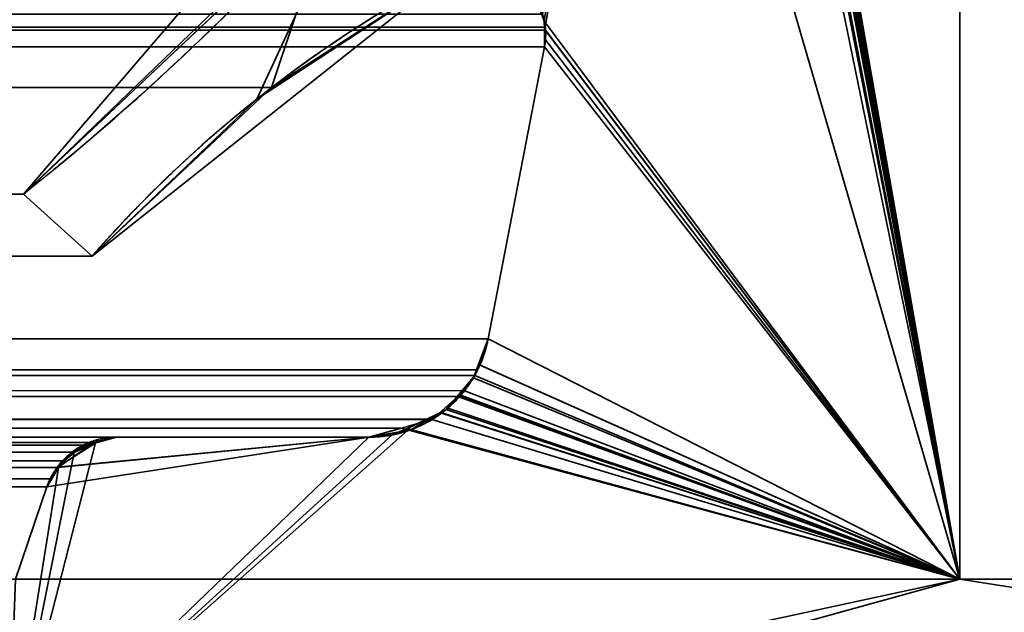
# Model space of a CAD drawing. Header units: millimetres. Extents: x -590 to 3690, y -120 to 127.
# Tile 549 of 656: x 1979.62 to 1983.68, y 4.86 to 7.31. Entities that reach past the tile are written whole.
import ezdxf

# ---------------------------------------------------------------- set-up
doc = ezdxf.new("R2010")
doc.units = ezdxf.units.MM
doc.layers.add('152', color=7, linetype='Continuous', true_color=0xffffff)

# ---------------------------------------------------------------- blocks, each defined once
blk = doc.blocks.new('UG_SURFACE_002')
at = {"layer": '152', "color": 252, "linetype": 'Continuous', "lineweight": 35}
for points in [[(2165, -31.2, 2203.0001), (2165, 108.2, 2203.0001), (835, 108.2, 2203.0001), (835, -31.2, 2203.0001)], [(985, -31.2, 2053), (985, 108.2, 2053), (2015.0001, 108.2, 2053), (2015.0001, -31.2, 2053)]]:
    blk.add_3dface(points, dxfattribs=at)
blk = doc.blocks.new('UG_SURFACE_097')
at = {"layer": '152', "color": 254, "linetype": 'Continuous', "lineweight": 35}
for points in [[(1999.75, -35, 2033.2501), (1999.75, 111.75, 2033.2501), (1000.25, 111.75, 2033.2501), (1000.25, -35, 2033.2501)], [(1987.5, 81, 2020.9999), (1975.75, 5, 2009.2499), (1975.75, 106.75, 2009.2499), (1975.8017, 107.1383, 2009.3017)], [(1975.75, 5, 2009.2499), (1987.5, 81, 2020.9999), (1979.5001, 13, 2013)], [(1992, 16, 2025.5001), (1992, -33, 2025.5001), (1008, -33, 2025.5001), (1008, 16, 2025.5001)], [(1987.5, 5, 2020.9999), (1987.5, 16, 2020.9999), (1012.5, 16, 2020.9999), (1012.5, 5, 2020.9999)], [(1987.5, 16, 2020.9999), (1987.5, 5, 2020.9999), (1983.5, 5, 2017), (1983.5, 13, 2017)], [(1983.5, 13, 2017), (1983.5, 5, 2017), (1016.5, 5, 2017), (1016.5, 13, 2017)], [(1987.5, 5, 2020.9999), (1012.5, 5, 2020.9999), (1016.5, 5, 2017), (1983.5, 5, 2017)]]:
    blk.add_3dface(points, dxfattribs=at)
blk = doc.blocks.new('UG_SURFACE_100')
at = {"layer": '152', "color": 254, "linetype": 'Continuous', "lineweight": 35}
for points in [[(1975.7978, 107.0496, 2009.2976), (1975.75, 106.75, 2009.2499), (1975.75, 5, 2009.2499), (1987.5, 81, 2020.9999)], [(1979.5001, 13, 2013), (1987.5, 81, 2020.9999), (1975.75, 5, 2009.2499)], [(1987.5, 16, -7), (1987.5, 5, -7), (1983.5, 5, -7), (1983.5, 13, -7)], [(1983.5, 13, 2017), (1983.5, 5, 2017), (1987.5, 5, 2020.9999), (1987.5, 16, 2020.9999)], [(1983.5, 13, -7), (1983.5, 5, -7), (1983.5, 5, 2017), (1983.5, 13, 2017)], [(1987.5, 5, 2020.9999), (1983.5, 5, 2017), (1983.5, 5, -7), (1987.5, 5, -7)]]:
    blk.add_3dface(points, dxfattribs=at)
blk = doc.blocks.new('UG_SURFACE_127')
at = {"layer": '152', "color": 46, "linetype": 'Continuous', "lineweight": 35}
for points in [[(1016.5, 10.7678, 2017), (1016.5, 5, 2017), (1983.5, 5, 2017), (1983.5, 10.7678, 2017)], [(1983.5, 10.7678, 2017), (1983.5, 5, 2017), (1982.5585, 10.2861, 2016.0584), (1982.5689, 10.3095, 2016.0689)], [(1982.5162, 10.2429, 2016.0162), (1982.5275, 10.2492, 2016.0275), (1983.5, 5, 2017)], [(1983.5, 5, 2017), (1982.5275, 10.2492, 2016.0275), (1982.5469, 10.2724, 2016.047)], [(1982.5469, 10.2724, 2016.047), (1982.5585, 10.2861, 2016.0584), (1983.5, 5, 2017)], [(1983.5, 5, 2017), (1982.1745, 9.5488, 2015.6744), (1982.3024, 10.2132, 2015.8024), (1982.4303, 10.2132, 2015.9302)], [(1982.4303, 10.2132, 2015.9302), (1982.4734, 10.2198, 2015.9733), (1982.4753, 10.2201, 2015.9752), (1983.5, 5, 2017)], [(1983.5, 5, 2017), (1982.4753, 10.2201, 2015.9752), (1982.5162, 10.2429, 2016.0162)], [(1981.7865, 7.2795, 2015.2864), (1981.7767, 7.3337, 2015.2767), (1982.1745, 9.5488, 2015.6744)], [(1982.1745, 9.5488, 2015.6744), (1983.5, 5, 2017), (1981.7888, 7.2672, 2015.2888), (1981.7865, 7.2795, 2015.2864)], [(1020.3681, 6.5893, 2013.1319), (1019.2006, 7.6733, 2014.2994), (1980.9123, 7.7976, 2014.4124)], [(1980.9123, 7.7976, 2014.4124), (1979.6319, 6.5893, 2013.1319), (1020.3681, 6.5893, 2013.1319)], [(1980.657, 7.03, 2014.1571), (1979.9162, 6.334, 2013.4163), (1979.6319, 6.5893, 2013.1319), (1980.9123, 7.7976, 2014.4124)], [(1980.9123, 7.7976, 2014.4124), (1981.3811, 7.4965, 2014.8811), (1980.657, 7.03, 2014.1571)], [(1980.657, 7.03, 2014.1571), (1018.6189, 7.4965, 2014.8811), (1020.0838, 6.334, 2013.4163)], [(1980.657, 7.03, 2014.1571), (1981.3811, 7.4965, 2014.8811), (1018.6189, 7.4965, 2014.8811)], [(1981.7767, 7.3337, 2015.2767), (1018.2148, 7.2795, 2015.2853), (1018.2178, 7.313, 2015.2822)], [(1981.7767, 7.3337, 2015.2767), (1981.7865, 7.2795, 2015.2864), (1018.2148, 7.2795, 2015.2853)], [(1018.2158, 7.1988, 2015.2841), (1018.2111, 7.2369, 2015.2888), (1981.7865, 7.2795, 2015.2864)], [(1018.2111, 7.2369, 2015.2888), (1018.2148, 7.2795, 2015.2853), (1981.7865, 7.2795, 2015.2864)], [(1981.7865, 7.2795, 2015.2864), (1981.7888, 7.2672, 2015.2888), (1018.2158, 7.1988, 2015.2841)], [(1981.7888, 7.2672, 2015.2888), (1981.7842, 7.1988, 2015.2841), (1018.2158, 7.1988, 2015.2841)], [(1981.7842, 7.1988, 2015.2841), (1981.7888, 7.2672, 2015.2888), (1983.5, 5, 2017)], [(1018.4481, 5.9927, 2015.0518), (1018.2158, 7.1988, 2015.2841), (1981.7842, 7.1988, 2015.2841), (1981.5519, 5.9927, 2015.0518)], [(1983.5, 5, 2017), (1981.5519, 5.9927, 2015.0518), (1981.7842, 7.1988, 2015.2841)], [(1020.0838, 6.334, 2013.4163), (1979.9162, 6.334, 2013.4163), (1980.657, 7.03, 2014.1571)], [(1020.0838, 6.334, 2013.4163), (1020.3681, 6.5893, 2013.1319), (1979.6319, 6.5893, 2013.1319), (1979.9162, 6.334, 2013.4163)], [(1018.4481, 5.9927, 2015.0518), (1981.5519, 5.9927, 2015.0518), (1981.5047, 5.8642, 2015.0046)], [(1981.5047, 5.8642, 2015.0046), (1018.4934, 5.8626, 2015.0065), (1018.4481, 5.9927, 2015.0518)], [(1983.5, 5, 2017), (1981.4963, 5.8412, 2014.9963), (1981.5047, 5.8642, 2015.0046), (1981.5519, 5.9927, 2015.0518)], [(1018.4934, 5.8626, 2015.0065), (1981.5047, 5.8642, 2015.0046), (1981.4963, 5.8412, 2014.9963)], [(1981.4963, 5.8412, 2014.9963), (1981.4541, 5.7781, 2014.9541), (1018.4934, 5.8626, 2015.0065)], [(1018.4959, 5.8556, 2015.0042), (1018.4934, 5.8626, 2015.0065), (1981.4541, 5.7781, 2014.9541)], [(1018.4959, 5.8556, 2015.0042), (1981.4541, 5.7781, 2014.9541), (1981.4268, 5.7539, 2014.9269)], [(1981.4268, 5.7539, 2014.9269), (1018.5727, 5.7511, 2014.9271), (1018.4959, 5.8556, 2015.0042)], [(1981.4541, 5.7781, 2014.9541), (1981.4963, 5.8412, 2014.9963), (1983.5, 5, 2017)], [(1981.4268, 5.7539, 2014.9269), (1981.4541, 5.7781, 2014.9541), (1983.5, 5, 2017)], [(1018.5865, 5.7323, 2014.9136), (1018.5727, 5.7511, 2014.9271), (1981.4268, 5.7539, 2014.9269)], [(1018.6793, 5.6655, 2014.8208), (1018.5865, 5.7323, 2014.9136), (1981.4268, 5.7539, 2014.9269)], [(1981.4268, 5.7539, 2014.9269), (1981.3222, 5.661, 2014.8222), (1018.6793, 5.6655, 2014.8208)], [(1983.5, 5, 2017), (1981.3192, 5.6585, 2014.8191), (1981.3222, 5.661, 2014.8222), (1981.4268, 5.7539, 2014.9269)], [(1018.716, 5.6391, 2014.7841), (1018.6793, 5.6655, 2014.8208), (1981.3222, 5.661, 2014.8222)], [(1018.716, 5.6391, 2014.7841), (1981.3222, 5.661, 2014.8222), (1981.3192, 5.6585, 2014.8191)], [(1018.8056, 5.6178, 2014.6945), (1018.716, 5.6391, 2014.7841), (1981.3192, 5.6585, 2014.8191)], [(1981.3192, 5.6585, 2014.8191), (1981.1934, 5.6233, 2014.6935), (1018.8056, 5.6178, 2014.6945)], [(1981.1934, 5.6233, 2014.6935), (1981.3192, 5.6585, 2014.8191), (1983.5, 5, 2017)], [(1018.9409, 5.5858, 2014.559), (1018.8056, 5.6178, 2014.6945), (1981.1934, 5.6233, 2014.6935)], [(1981.1934, 5.6233, 2014.6935), (1981.0591, 5.5858, 2014.559), (1018.9409, 5.5858, 2014.559)], [(1983.5, 5, 2017), (1979.5679, 4.15, 2013.068), (1981.0591, 5.5858, 2014.559), (1981.1934, 5.6233, 2014.6935)], [(1981.0591, 5.5858, 2014.559), (1980.0162, 5.5858, 2013.5162), (1019.9838, 5.5858, 2013.5162), (1018.9409, 5.5858, 2014.559)], [(1019.9838, 5.5858, 2013.5162), (1980.0162, 5.5858, 2013.5162), (1979.9244, 5.5638, 2013.4244)], [(1979.9244, 5.5638, 2013.4244), (1020.075, 5.5603, 2013.4251), (1019.9838, 5.5858, 2013.5162)], [(1981.0591, 5.5858, 2014.559), (1979.5679, 4.15, 2013.068), (1979.6, 5, 2013.0999), (1979.7294, 5.3804, 2013.2294)], [(1979.7294, 5.3804, 2013.2294), (1979.7431, 5.4141, 2013.2432), (1979.7747, 5.4607, 2013.2747), (1981.0591, 5.5858, 2014.559)], [(1979.9244, 5.5638, 2013.4244), (1980.0162, 5.5858, 2013.5162), (1981.0591, 5.5858, 2014.559), (1979.7747, 5.4607, 2013.2747)], [(1020.1408, 5.5419, 2013.3591), (1020.075, 5.5603, 2013.4251), (1979.9244, 5.5638, 2013.4244)], [(1020.1408, 5.5419, 2013.3591), (1979.9244, 5.5638, 2013.4244), (1979.8789, 5.5529, 2013.3789)], [(1979.8789, 5.5529, 2013.3789), (1020.1584, 5.5249, 2013.3417), (1020.1408, 5.5419, 2013.3591)], [(1979.8789, 5.5529, 2013.3789), (1979.8414, 5.5244, 2013.3414), (1020.1584, 5.5249, 2013.3417)], [(1979.9244, 5.5638, 2013.4244), (1979.7747, 5.4607, 2013.2747), (1979.7931, 5.4877, 2013.293), (1979.8414, 5.5244, 2013.3414)], [(1979.8414, 5.5244, 2013.3414), (1979.8789, 5.5529, 2013.3789), (1979.9244, 5.5638, 2013.4244)], [(1020.1584, 5.5249, 2013.3417), (1979.8414, 5.5244, 2013.3414), (1979.7931, 5.4877, 2013.293)], [(1979.7931, 5.4877, 2013.293), (1020.2255, 5.4599, 2013.2744), (1020.1584, 5.5249, 2013.3417)], [(1979.7931, 5.4877, 2013.293), (1979.7747, 5.4607, 2013.2747), (1020.2255, 5.4599, 2013.2744)], [(1020.2377, 5.4481, 2013.2623), (1020.2255, 5.4599, 2013.2744), (1979.7747, 5.4607, 2013.2747)], [(1020.2377, 5.4481, 2013.2623), (1979.7747, 5.4607, 2013.2747), (1979.7431, 5.4141, 2013.2432)], [(1979.7431, 5.4141, 2013.2432), (1020.2706, 5.3804, 2013.2294), (1020.2377, 5.4481, 2013.2623)], [(1979.7431, 5.4141, 2013.2432), (1979.7294, 5.3804, 2013.2294), (1020.2706, 5.3804, 2013.2294)], [(1020.4, 5, 2013.0999), (1020.2706, 5.3804, 2013.2294), (1979.7294, 5.3804, 2013.2294), (1979.6, 5, 2013.0999)], [(1987.0942, 4.6691, 2020.5941), (1013.1036, 5, 2020.3965), (1012.9453, 4.7256, 2020.5545)], [(1987.0942, 4.6691, 2020.5941), (1986.8964, 5, 2020.3965), (1013.1036, 5, 2020.3965)], [(1986.8964, 5, 2020.3965), (1983.5, 5, 2017), (1016.5, 5, 2017), (1013.1036, 5, 2020.3965)], [(1980.4292, 4.15, 2013.9291), (1979.5679, 4.15, 2013.068), (1983.5, 5, 2017)], [(1985.7469, 4.6468, 2019.2468), (1983.108, 4.15, 2016.608), (1980.4292, 4.15, 2013.9291), (1983.5, 5, 2017)], [(1983.5, 5, 2017), (1986.8964, 5, 2020.3965), (1985.7469, 4.6468, 2019.2468)]]:
    blk.add_3dface(points, dxfattribs=at)
blk = doc.blocks.new('UG_SURFACE_128')
at = {"layer": '152', "color": 46, "linetype": 'Continuous', "lineweight": 35}
for points in [[(1983.5, 10.7678, -7), (1983.5, 5, -7), (1982.5374, 10.2586, -7), (1982.5459, 10.2719, -7)], [(1983.5, 5, 2017), (1983.5, 10.7678, 2017), (1982.5789, 10.3503, 2016.0789), (1982.5697, 10.3094, 2016.0697)], [(1983.5, 10.7678, 2017), (1983.5, 5, 2017), (1983.5, 5, -7), (1983.5, 10.7678, -7)], [(1983.5, 5, 2017), (1982.5697, 10.3094, 2016.0697), (1982.5696, 10.3092, 2016.0697), (1982.5469, 10.2717, 2016.047)], [(1983.5, 5, -7), (1982.4885, 10.225, -7), (1982.5175, 10.2449, -7), (1982.5374, 10.2586, -7)], [(1983.5, 5, 2017), (1982.542, 10.2636, 2016.042), (1982.5177, 10.2465, 2016.0177)], [(1982.5469, 10.2717, 2016.047), (1982.542, 10.2636, 2016.042), (1983.5, 5, 2017)], [(1983.5, 5, -7), (1982.1745, 9.5488, -7), (1982.3024, 10.2132, -7), (1982.4303, 10.2132, -7)], [(1982.4303, 10.2132, 2015.9302), (1982.3024, 10.2132, 2015.8024), (1982.1745, 9.5488, 2015.6744), (1983.5, 5, 2017)], [(1982.4303, 10.2132, -7), (1982.4775, 10.2228, -7), (1982.4885, 10.225, -7), (1983.5, 5, -7)], [(1982.4778, 10.2223, 2015.9779), (1982.4303, 10.2132, 2015.9302), (1983.5, 5, 2017)], [(1983.5, 5, 2017), (1982.4854, 10.2238, 2015.9855), (1982.4778, 10.2223, 2015.9779)], [(1982.5177, 10.2465, 2016.0177), (1982.4854, 10.2238, 2015.9855), (1983.5, 5, 2017)], [(1981.3811, 7.4965, -7), (1979.9162, 6.334, -7), (1979.6319, 6.5893, -7), (1982.1745, 9.5488, -7)], [(1982.1745, 9.5488, -7), (1979.6319, 6.5893, -7), (1979.6319, 6.5893, 2013.1319)], [(1979.6319, 6.5893, 2013.1319), (1981.0441, 7.948, 2014.544), (1982.1745, 9.5488, -7)], [(1982.1745, 9.5488, -7), (1983.5, 5, -7), (1981.7845, 7.3023, -7), (1981.7666, 7.348, -7)], [(1981.7679, 7.3471, 2015.2678), (1981.7834, 7.3076, 2015.2833), (1982.1745, 9.5488, 2015.6744)], [(1983.5, 5, 2017), (1982.1745, 9.5488, 2015.6744), (1981.7834, 7.3076, 2015.2833), (1981.7855, 7.2712, 2015.2855)], [(1981.0441, 7.948, 2014.544), (1979.6319, 6.5893, 2013.1319), (1979.9162, 6.334, 2013.4163), (1980.5956, 6.9821, 2014.0955)], [(1980.5956, 6.9821, 2014.0955), (1981.3811, 7.4965, 2014.8811), (1981.0441, 7.948, 2014.544)], [(1980.5956, 6.9821, 2014.0955), (1979.9162, 6.334, -7), (1981.3811, 7.4965, -7)], [(1981.3811, 7.4965, -7), (1981.3811, 7.4965, 2014.8811), (1980.5956, 6.9821, 2014.0955)], [(1981.7679, 7.3471, 2015.2678), (1981.7666, 7.348, -7), (1981.7845, 7.3023, -7)], [(1981.7845, 7.3023, -7), (1981.7834, 7.3076, 2015.2833), (1981.7679, 7.3471, 2015.2678)], [(1981.7843, 7.2716, -7), (1981.7855, 7.2712, 2015.2855), (1981.7834, 7.3076, 2015.2833)], [(1981.7834, 7.3076, 2015.2833), (1981.7845, 7.3023, -7), (1981.7843, 7.2716, -7)], [(1981.7843, 7.2716, -7), (1981.7845, 7.3023, -7), (1983.5, 5, -7)], [(1983.5, 5, -7), (1981.7842, 7.1988, -7), (1981.7843, 7.2716, -7)], [(1981.7843, 7.2716, -7), (1981.7842, 7.1988, -7), (1981.7842, 7.1988, 2015.2841)], [(1981.7842, 7.1988, 2015.2841), (1981.7882, 7.2275, 2015.2881), (1981.7843, 7.2716, -7)], [(1981.7882, 7.2275, 2015.2881), (1981.7855, 7.2712, 2015.2855), (1981.7843, 7.2716, -7)], [(1981.7855, 7.2712, 2015.2855), (1981.7882, 7.2275, 2015.2881), (1983.5, 5, 2017)], [(1981.5519, 5.9927, -7), (1981.7842, 7.1988, -7), (1983.5, 5, -7)], [(1981.7842, 7.1988, 2015.2841), (1981.5519, 5.9927, 2015.0518), (1983.5, 5, 2017)], [(1981.5519, 5.9927, 2015.0518), (1981.7842, 7.1988, 2015.2841), (1981.7842, 7.1988, -7), (1981.5519, 5.9927, -7)], [(1983.5, 5, 2017), (1981.7882, 7.2275, 2015.2881), (1981.7842, 7.1988, 2015.2841)], [(1980.5956, 6.9821, 2014.0955), (1979.9162, 6.334, 2013.4163), (1979.9162, 6.334, -7)], [(1979.9162, 6.334, 2013.4163), (1979.6319, 6.5893, 2013.1319), (1979.6319, 6.5893, -7), (1979.9162, 6.334, -7)], [(1981.5114, 5.8858, -7), (1981.5519, 5.9927, -7), (1983.5, 5, -7)], [(1981.5519, 5.9927, -7), (1981.5114, 5.8858, -7), (1981.5129, 5.8868, 2015.013)], [(1983.5, 5, 2017), (1981.5519, 5.9927, 2015.0518), (1981.5129, 5.8868, 2015.013)], [(1981.5129, 5.8868, 2015.013), (1981.5519, 5.9927, 2015.0518), (1981.5519, 5.9927, -7)], [(1983.5, 5, -7), (1981.4907, 5.8316, -7), (1981.5114, 5.8858, -7)], [(1981.5114, 5.8858, -7), (1981.4907, 5.8316, -7), (1981.4959, 5.8404, 2014.9958)], [(1981.5129, 5.8868, 2015.013), (1981.4959, 5.8404, 2014.9958), (1983.5, 5, 2017)], [(1981.4959, 5.8404, 2014.9958), (1981.5129, 5.8868, 2015.013), (1981.5114, 5.8858, -7)], [(1981.4295, 5.7601, -7), (1981.4907, 5.8316, -7), (1983.5, 5, -7)], [(1981.4907, 5.8316, -7), (1981.4295, 5.7601, -7), (1981.4311, 5.7619, 2014.9312)], [(1983.5, 5, 2017), (1981.4959, 5.8404, 2014.9958), (1981.4311, 5.7619, 2014.9312)], [(1981.4311, 5.7619, 2014.9312), (1981.4959, 5.8404, 2014.9958), (1981.4907, 5.8316, -7)], [(1983.5, 5, -7), (1981.3787, 5.7007, -7), (1981.4295, 5.7601, -7)], [(1981.4295, 5.7601, -7), (1981.3787, 5.7007, -7), (1981.3851, 5.7061, 2014.8852)], [(1981.4311, 5.7619, 2014.9312), (1981.3851, 5.7061, 2014.8852), (1983.5, 5, 2017)], [(1981.3851, 5.7061, 2014.8852), (1981.4311, 5.7619, 2014.9312), (1981.4295, 5.7601, -7)], [(1981.3561, 5.6878, -7), (1981.3787, 5.7007, -7), (1983.5, 5, -7)], [(1981.3787, 5.7007, -7), (1981.3561, 5.6878, -7), (1981.3579, 5.6847, 2014.858)], [(1981.3579, 5.6847, 2014.858), (1981.3588, 5.6851, 2014.8587), (1981.3787, 5.7007, -7)], [(1981.3851, 5.7061, 2014.8852), (1981.3588, 5.6851, 2014.8587), (1983.5, 5, 2017)], [(1981.3588, 5.6851, 2014.8587), (1981.3851, 5.7061, 2014.8852), (1981.3787, 5.7007, -7)], [(1981.3561, 5.6878, -7), (1981.2289, 5.6154, -7), (1981.2169, 5.6224, 2014.7169)], [(1981.2169, 5.6224, 2014.7169), (1981.3579, 5.6847, 2014.858), (1981.3561, 5.6878, -7)], [(1983.5, 5, 2017), (1981.3588, 5.6851, 2014.8587), (1981.3579, 5.6847, 2014.858), (1981.2169, 5.6224, 2014.7169)], [(1983.5, 5, -7), (1981.2289, 5.6154, -7), (1981.3561, 5.6878, -7)], [(1981.2169, 5.6224, 2014.7169), (1981.1553, 5.5951, 2014.6554), (1979.5679, 4.15, 2013.068), (1983.5, 5, 2017)], [(1981.2189, 5.6137, -7), (1981.2289, 5.6154, -7), (1983.5, 5, -7), (1979.5679, 4.15, -7)], [(1979.5679, 4.15, -7), (1981.0591, 5.5858, -7), (1981.2189, 5.6137, -7)], [(1981.2189, 5.6137, -7), (1981.0591, 5.5858, -7), (1981.0591, 5.5858, 2014.559)], [(1981.0591, 5.5858, 2014.559), (1981.1553, 5.5951, 2014.6554), (1981.2189, 5.6137, -7)], [(1981.1553, 5.5951, 2014.6554), (1981.2169, 5.6224, 2014.7169), (1981.2189, 5.6137, -7)], [(1981.2289, 5.6154, -7), (1981.2189, 5.6137, -7), (1981.2169, 5.6224, 2014.7169)], [(1979.5679, 4.15, 2013.068), (1981.1553, 5.5951, 2014.6554), (1981.0591, 5.5858, 2014.559)], [(1979.9317, 5.568, -7), (1980.0162, 5.5858, -7), (1981.0591, 5.5858, -7), (1979.5679, 4.15, -7)], [(1979.7294, 5.3804, 2013.2294), (1979.6, 5, 2013.0999), (1979.5679, 4.15, 2013.068), (1981.0591, 5.5858, 2014.559)], [(1981.0591, 5.5858, 2014.559), (1979.7727, 5.4622, 2013.2728), (1979.7294, 5.3804, 2013.2294)], [(1979.7727, 5.4622, 2013.2728), (1981.0591, 5.5858, 2014.559), (1980.0162, 5.5858, 2013.5162), (1979.9318, 5.5634, 2013.4318)], [(1980.0162, 5.5858, -7), (1979.9317, 5.568, -7), (1979.9318, 5.5634, 2013.4318)], [(1979.9318, 5.5634, 2013.4318), (1980.0162, 5.5858, 2013.5162), (1980.0162, 5.5858, -7)], [(1981.0591, 5.5858, 2014.559), (1981.0591, 5.5858, -7), (1980.0162, 5.5858, -7), (1980.0162, 5.5858, 2013.5162)], [(1979.9317, 5.568, -7), (1979.5679, 4.15, -7), (1979.8421, 5.5228, -7), (1979.8483, 5.5273, -7)], [(1979.8403, 5.5234, 2013.3402), (1979.7745, 5.4655, 2013.2744), (1979.7727, 5.4622, 2013.2728), (1979.9318, 5.5634, 2013.4318)], [(1979.9318, 5.5634, 2013.4318), (1979.8462, 5.5287, 2013.3462), (1979.8403, 5.5234, 2013.3402)], [(1979.9317, 5.568, -7), (1979.8943, 5.5602, -7), (1979.8462, 5.5287, 2013.3462)], [(1979.8462, 5.5287, 2013.3462), (1979.8657, 5.5458, 2013.3657), (1979.9317, 5.568, -7)], [(1979.9318, 5.5634, 2013.4318), (1979.8657, 5.5458, 2013.3657), (1979.8462, 5.5287, 2013.3462)], [(1979.8943, 5.5602, -7), (1979.8483, 5.5273, -7), (1979.8462, 5.5287, 2013.3462)], [(1979.8483, 5.5273, -7), (1979.8943, 5.5602, -7), (1979.9317, 5.568, -7)], [(1979.8657, 5.5458, 2013.3657), (1979.9318, 5.5634, 2013.4318), (1979.9317, 5.568, -7)], [(1979.7766, 5.4601, -7), (1979.793, 5.4876, -7), (1979.8421, 5.5228, -7), (1979.5679, 4.15, -7)], [(1979.7745, 5.4655, 2013.2744), (1979.8403, 5.5234, 2013.3402), (1979.8421, 5.5228, -7)], [(1979.7745, 5.4655, 2013.2744), (1979.8421, 5.5228, -7), (1979.793, 5.4876, -7)], [(1979.8403, 5.5234, 2013.3402), (1979.8462, 5.5287, 2013.3462), (1979.8483, 5.5273, -7)], [(1979.8483, 5.5273, -7), (1979.8421, 5.5228, -7), (1979.8403, 5.5234, 2013.3402)], [(1979.5679, 4.15, -7), (1979.6, 5, -7), (1979.7294, 5.3804, -7), (1979.7766, 5.4601, -7)], [(1979.7294, 5.3804, 2013.2294), (1979.7727, 5.4622, 2013.2728), (1979.7766, 5.4601, -7)], [(1979.7766, 5.4601, -7), (1979.7294, 5.3804, -7), (1979.7294, 5.3804, 2013.2294)], [(1979.793, 5.4876, -7), (1979.7766, 5.4601, -7), (1979.7727, 5.4622, 2013.2728)], [(1979.7727, 5.4622, 2013.2728), (1979.7745, 5.4655, 2013.2744), (1979.793, 5.4876, -7)], [(1979.6, 5, 2013.0999), (1979.7294, 5.3804, 2013.2294), (1979.7294, 5.3804, -7), (1979.6, 5, -7)], [(1980.4292, 4.15, -7), (1979.5679, 4.15, -7), (1983.5, 5, -7)], [(1983.5, 5, 2017), (1979.5679, 4.15, 2013.068), (1980.4292, 4.15, 2013.9291)], [(1985.7469, 4.6468, -7), (1983.108, 4.15, -7), (1980.4292, 4.15, -7), (1983.5, 5, -7)], [(1983.5, 5, 2017), (1980.4292, 4.15, 2013.9291), (1983.108, 4.15, 2016.608), (1985.7469, 4.6468, 2019.2468)], [(1983.5, 5, -7), (1986.8964, 5, -7), (1985.7469, 4.6468, -7)], [(1985.7469, 4.6468, 2019.2468), (1986.8964, 5, 2020.3965), (1983.5, 5, 2017)], [(1986.8964, 5, 2020.3965), (1986.8964, 5, -7), (1983.5, 5, -7), (1983.5, 5, 2017)]]:
    blk.add_3dface(points, dxfattribs=at)
blk = doc.blocks.new('UG_SURFACE_135')
at = {"layer": '152', "color": 14, "linetype": 'Continuous', "lineweight": 35}
for points in [[(1991.8, -35, 2025.3), (1991.8, 14, 2025.3), (1008.2, 14, 2025.3), (1008.2, -35, 2025.3)], [(1987.7501, 11.25, 2021.25), (1987.7501, -47, 2021.25), (1012.2499, -47, 2021.25), (1012.2499, 11.25, 2021.25)]]:
    blk.add_3dface(points, dxfattribs=at)
blk = doc.blocks.new('UG_SURFACE_136')
at = {"layer": '152', "color": 7, "linetype": 'Continuous', "lineweight": 35}
for points in [[(1012.2499, 11, 2021.25), (1012.2499, -47, 2021.25), (1987.7501, -47, 2021.25), (1987.7501, 11, 2021.25)], [(1987.5, 11, 2020.9999), (1987.5, -47, 2020.9999), (1012.5, -47, 2020.9999), (1012.5, 11, 2020.9999)]]:
    blk.add_3dface(points, dxfattribs=at)

msp = doc.modelspace()

# ---------------------------------------------------------------- linework, layer by layer
at = {"layer": '152', "color": 252, "linetype": 'Continuous', "lineweight": -3, "true_color": 0x939598}
for p, q in [((1983.5, 13, -7), (1983.5, 5, -7)), ((1983.5, 13, 2017), (1983.5, 5, 2017)), ((1983.5, 5, 2017), (1983.5, 13, 2017)), ((1983.5, 5, 2017), (1983.5, 10.7678, 2017)), ((1983.5, 10.7678, 2017), (1983.5, 5, 2017)), ((1983.5, 10.7678, -7), (1983.5, 5, -7)), ((1981.7842, 7.1988, 2015.2842), (1018.2158, 7.1988, 2015.2842)), ((1981.5519, 5.9927, -7), (1981.7842, 7.1988, -7)), ((1981.5519, 5.9927, 2015.0519), (1981.7842, 7.1988, 2015.2842)), ((1981.5519, 5.9927, 2015.0519), (1981.7842, 7.1988, 2015.2842)), ((1981.7842, 7.1988, -7), (1981.7842, 7.1988, 2015.2842)), ((1979.6318, 6.5893, 2013.1318), (1020.3682, 6.5893, 2013.1318)), ((1979.9162, 6.334, -7), (1979.6318, 6.5893, -7)), ((1979.6318, 6.5893, 2013.1318), (1979.9162, 6.334, 2013.4162)), ((1979.9162, 6.334, 2013.4162), (1979.6318, 6.5893, 2013.1318)), ((1979.6318, 6.5893, -7), (1979.6318, 6.5893, 2013.1318)), ((1979.9162, 6.334, 2013.4162), (1020.0838, 6.334, 2013.4162)), ((1979.9162, 6.334, -7), (1979.9162, 6.334, 2013.4162)), ((1981.5519, 5.9927, 2015.0519), (1018.4481, 5.9927, 2015.0519)), ((1981.5519, 5.9927, -7), (1981.5519, 5.9927, 2015.0519)), ((1981.0591, 5.5858, 2014.5591), (1018.9409, 5.5858, 2014.5591)), ((1980.0162, 5.5858, 2013.5162), (1019.9838, 5.5858, 2013.5162)), ((1980.0162, 5.5858, -7), (1981.0591, 5.5858, -7)), ((1981.0591, 5.5858, 2014.5591), (1980.0162, 5.5858, 2013.5162)), ((1980.0162, 5.5858, -7), (1980.0162, 5.5858, 2013.5162)), ((1980.0162, 5.5858, 2013.5162), (1981.0591, 5.5858, 2014.5591)), ((1981.0591, 5.5858, -7), (1981.0591, 5.5858, 2014.5591)), ((1979.7294, 5.3804, 2013.2294), (1020.2706, 5.3804, 2013.2294)), ((1979.6, 5, 2013.1), (1979.7294, 5.3804, 2013.2294)), ((1979.6, 5, -7), (1979.7294, 5.3804, -7)), ((1979.6, 5, 2013.1), (1979.7294, 5.3804, 2013.2294)), ((1979.7294, 5.3804, -7), (1979.7294, 5.3804, 2013.2294)), ((1987.5, 5, 2021), (1012.5, 5, 2021)), ((1986.8964, 5, 2020.3964), (1013.1036, 5, 2020.3964)), ((1983.5, 5, 2017), (1016.5, 5, 2017)), ((1983.5, 5, 2017), (1016.5, 5, 2017)), ((1983.5, 5, -7), (1983.5, 5, 2017)), ((1987.5, 5, 2021), (1983.5, 5, 2017)), ((1983.5, 5, -7), (1987.5, 5, -7)), ((1983.5, 5, 2017), (1987.5, 5, 2021)), ((1983.5, 5, 2017), (1986.8964, 5, 2020.3964)), ((1983.5, 5, -7), (1986.8964, 5, -7)), ((1986.8964, 5, 2020.3964), (1983.5, 5, 2017)), ((1983.5, 5, -7), (1983.5, 5, 2017))]:
    msp.add_line(p, q, dxfattribs=at)
for centre, radius, start, end in [((1973.2046, 14.6831, -7), 10.3354, 308.45298, 330.21371), ((1981.5115, 7.2513, -7), 0.2777, 349.0985, 118.0085), ((1983.8074, 2.9348, -7), 5.1669, 118.0085, 138.8607), ((1981.0591, 6.0876, -7), 0.5018, 270, 349.0985)]:
    msp.add_arc(centre, radius, start, end, dxfattribs=at)
at = {"layer": '152', "color": 252, "linetype": 'Continuous', "lineweight": -3, "true_color": 0x939598, "extrusion": (0, 0, -1)}
msp.add_arc((-1980.0162, 5.2829, 7), 0.3029, 18.7857, 90, dxfattribs=at)
at = {"layer": '152', "color": 252, "linetype": 'Continuous', "lineweight": -3, "true_color": 0x939598}
for points, weights in [([(1982.1745, 9.5488, 2015.6745), (1981.6855, 8.6946, 2015.1855), (1981.0916, 7.9071, 2014.5916), (1980.4027, 7.2014, 2013.9027), (1979.6318, 6.5893, 2013.1318)], [1, 0.991011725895, 0.988015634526, 0.991011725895, 1]), ([(1979.9162, 6.334, 2013.4162), (1980.2263, 6.689, 2013.7263), (1980.5777, 7.0046, 2014.0777), (1980.9648, 7.2751, 2014.4648), (1981.381, 7.4965, 2014.881)], [1, 0.991744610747, 0.988992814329, 0.991744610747, 1]), ([(1981.5519, 5.9927, 2015.0519), (1981.5178, 5.8156, 2015.0178), (1981.4074, 5.6658, 2014.9074), (1981.2396, 5.5858, 2014.7396), (1981.0591, 5.5858, 2014.5591)], [1, 0.885538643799, 0.847384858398, 0.885538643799, 1]), ([(1980.0162, 5.5858, 2013.5162), (1979.9189, 5.5858, 2013.4189), (1979.8273, 5.5467, 2013.3273), (1979.7607, 5.4725, 2013.2607), (1979.7294, 5.3804, 2013.2294)], [1, 0.906514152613, 0.875352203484, 0.906514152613, 1])]:
    msp.add_rational_spline(points, weights, degree=4, dxfattribs=at)
msp.add_open_spline([(1982.1745, 9.5488, 2015.6745), (1981.4785, 8.3329, 2014.9785), (1980.5958, 7.3548, 2014.0958), (1979.6318, 6.5893, 2013.1318)], degree=3, dxfattribs=at)
for points, knots in [([(1981.7842, 7.1988, 2015.2842), (1981.7884, 7.2209, 2015.2884), (1981.79, 7.2443, 2015.29), (1981.7874, 7.29, 2015.2874), (1981.7832, 7.3127, 2015.2832), (1981.7701, 7.3548, 2015.2701), (1981.7611, 7.3746, 2015.2611), (1981.7347, 7.4196, 2015.2347), (1981.7148, 7.4426, 2015.2148), (1981.6639, 7.4868, 2015.1639), (1981.6306, 7.5047, 2015.1306), (1981.5619, 7.5268, 2015.0619), (1981.5256, 7.531, 2015.0256), (1981.4529, 7.5253, 2014.9529), (1981.4157, 7.515, 2014.9157), (1981.381, 7.4965, 2014.881)], [0, 0, 0, 0, 0.089149, 0.089149, 0.178195, 0.178195, 0.267722, 0.267722, 0.405844, 0.405844, 0.59784, 0.59784, 0.795021, 0.795021, 1, 1, 1, 1]), ([(1979.9162, 6.334, 2013.4162), (1980.0315, 6.4661, 2013.5315), (1980.1517, 6.59, 2013.6517), (1980.3991, 6.8218, 2013.8991), (1980.5266, 6.9298, 2014.0266), (1980.8899, 7.2093, 2014.3899), (1981.1328, 7.3645, 2014.6328), (1981.381, 7.4965, 2014.881)], [0, 0, 0, 0, 0.263883, 0.263883, 0.527675, 0.527675, 1, 1, 1, 1]), ([(1981.0591, 5.5858, 2014.5591), (1981.0888, 5.5858, 2014.5888), (1981.1185, 5.5884, 2014.6185), (1981.1772, 5.599, 2014.6772), (1981.2065, 5.607, 2014.7065), (1981.2638, 5.6284, 2014.7638), (1981.292, 5.642, 2014.792), (1981.346, 5.6747, 2014.846), (1981.372, 5.6939, 2014.872), (1981.4168, 5.7346, 2014.9168), (1981.4362, 5.7552, 2014.9362), (1981.4693, 5.7975, 2014.9693), (1981.4835, 5.8186, 2014.9835), (1981.5187, 5.8809, 2015.0187), (1981.5369, 5.9264, 2015.0369), (1981.5495, 5.9806, 2015.0495), (1981.5507, 5.9867, 2015.0507), (1981.5519, 5.9927, 2015.0519)], [0, 0, 0, 0, 0.145681, 0.145681, 0.291405, 0.291405, 0.437236, 0.437236, 0.580577, 0.580577, 0.699141, 0.699141, 0.799871, 0.799871, 0.978263, 0.978263, 1, 1, 1, 1]), ([(1980.0162, 5.5858, 2013.5162), (1979.9698, 5.5858, 2013.4698), (1979.9226, 5.5751, 2013.4226), (1979.8483, 5.5374, 2013.3483), (1979.8188, 5.5158, 2013.3188), (1979.774, 5.467, 2013.274), (1979.7567, 5.4422, 2013.2567), (1979.738, 5.4034, 2013.238), (1979.7334, 5.3921, 2013.2334), (1979.7294, 5.3804, 2013.2294)], [0, 0, 0, 0, 0.41592, 0.41592, 0.705588, 0.705588, 0.919269, 0.919269, 1, 1, 1, 1])]:
    msp.add_open_spline(points, degree=3, knots=knots, dxfattribs=at)
msp.add_rational_spline([(1981.381, 7.4965, 2014.881), (1981.4464, 7.5313, 2014.9464), (1981.5333, 7.5472, 2015.0333), (1981.6169, 7.5187, 2015.1169), (1981.736, 7.4307, 2015.236), (1981.7878, 7.3592, 2015.2878), (1981.7982, 7.2715, 2015.2982), (1981.7842, 7.1988, 2015.2842)], [1, 1, 0.984176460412, 1, 1, 0.984176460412, 1, 1], degree=4, knots=[0, 0, 0, 0, 0, 0.5, 0.5, 0.5, 1, 1, 1, 1, 1], dxfattribs=at)

# ---------------------------------------------------------------- block references
for name in ['UG_SURFACE_097', 'UG_SURFACE_100', 'UG_SURFACE_002', 'UG_SURFACE_135', 'UG_SURFACE_127', 'UG_SURFACE_128', 'UG_SURFACE_136']:
    msp.add_blockref(name, (0, 0), dxfattribs=at)

doc.saveas('drawing.dxf')
